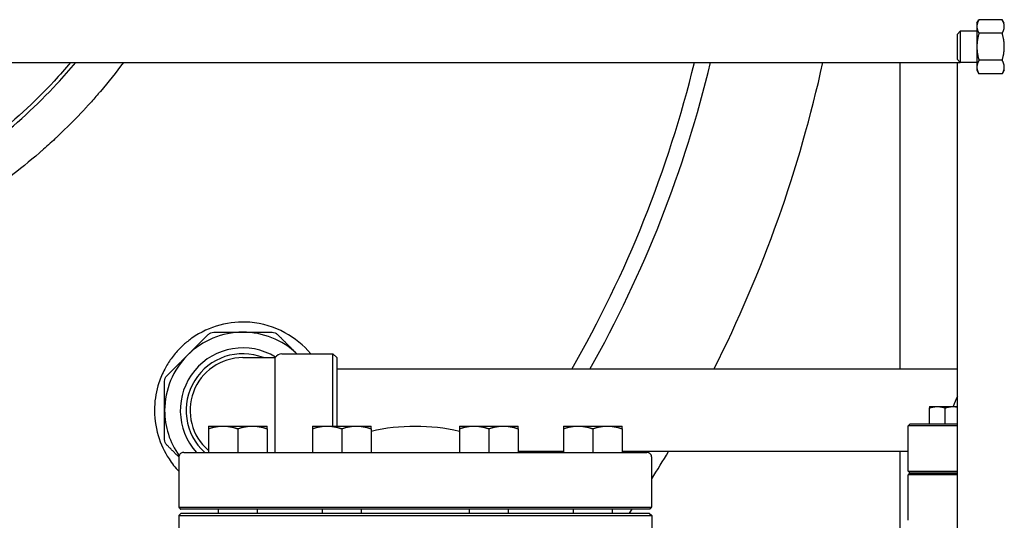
# Model space of a CAD drawing. Header units: inches. Extents: x 18 to 846, y -44 to 561.
# Tile 527 of 637: x 739 to 755, y 221 to 229. Entities that reach past the tile are written whole.
import ezdxf

# ---------------------------------------------------------------- set-up
doc = ezdxf.new("R2010")
doc.units = ezdxf.units.IN
doc.header["$LTSCALE"] = 24
doc.header["$MEASUREMENT"] = 0
doc.layers.add('Visible (ANSI)', color=7, linetype='Continuous', lineweight=30)

msp = doc.modelspace()

# ---------------------------------------------------------------- linework, layer by layer
at = {"layer": 'Visible (ANSI)'}
for p, q in [((754.34318, 228.8315), (754.37668, 228.88951)), ((754.34318, 228.8315), (754.34318, 228.78126)), ((754.74769, 228.88951), (754.37668, 228.88951)), ((754.78118, 228.8315), (754.74769, 228.88951)), ((754.03118, 228.65931), (754.07696, 228.7065)), ((754.07696, 228.7065), (754.07696, 228.2065)), ((754.34318, 228.7065), (754.07696, 228.7065)), ((754.34318, 228.78126), (754.34318, 228.4565)), ((754.74769, 228.67301), (754.37668, 228.67301)), ((754.03118, 228.25369), (754.03118, 228.65931)), ((754.34318, 228.4565), (754.34318, 228.13174)), ((677.03118, 228.2065), (754.03118, 228.2065)), ((753.11118, 228.2065), (753.11118, 223.3015)), ((754.03118, 228.25369), (754.07696, 228.2065)), ((754.03118, 228.2065), (754.07696, 228.2065)), ((754.03118, 212.4565), (754.03118, 228.2065)), ((754.34318, 228.2065), (754.07696, 228.2065)), ((754.74769, 228.24), (754.37668, 228.24)), ((754.34318, 228.13174), (754.34318, 228.0815)), ((754.34318, 228.0815), (754.37668, 228.02349)), ((754.78118, 228.0815), (754.74769, 228.02349)), ((754.74769, 228.02349), (754.37668, 228.02349)), ((742.61118, 223.48775), (743.12793, 223.48775)), ((743.12793, 221.97213), (743.12793, 223.48775)), ((743.23618, 223.55025), (744.04868, 223.55025)), ((744.04868, 222.394), (744.04868, 223.55025)), ((744.11118, 223.48775), (744.04868, 223.55025)), ((744.11118, 223.48775), (744.11118, 222.394)), ((754.03118, 223.3015), (744.11118, 223.3015)), ((753.58674, 222.7064), (753.71174, 222.7064)), ((753.58674, 222.4314), (753.58674, 222.68407)), ((753.71174, 222.7064), (753.96174, 222.7064)), ((753.83674, 222.4314), (753.83674, 222.68407)), ((753.96174, 222.7064), (754.03118, 222.7064)), ((742.06032, 222.394), (742.2947, 222.394)), ((742.2947, 222.394), (742.76345, 222.394)), ((742.76345, 222.394), (742.99782, 222.394)), ((743.72227, 222.394), (743.95664, 222.394)), ((743.95664, 222.394), (744.42539, 222.394)), ((744.42539, 222.394), (744.65977, 222.394)), ((746.0726, 222.394), (746.30698, 222.394)), ((746.30698, 222.394), (746.77573, 222.394)), ((746.77573, 222.394), (747.0101, 222.394)), ((747.73455, 222.394), (747.96892, 222.394)), ((747.96892, 222.394), (748.43767, 222.394)), ((748.43767, 222.394), (748.67205, 222.394)), ((753.27743, 222.4314), (753.24618, 222.40015)), ((753.3094, 222.40015), (753.24618, 222.40015)), ((753.24618, 221.67525), (753.24618, 222.40015)), ((753.27743, 222.4314), (753.34052, 222.4314)), ((754.03118, 222.40015), (753.3094, 222.40015)), ((753.34052, 222.4314), (754.03118, 222.4314)), ((742.06032, 222.35214), (742.06032, 221.97213)), ((742.52907, 222.35214), (742.52907, 221.97213)), ((742.99782, 222.35214), (742.99782, 221.97213)), ((743.72227, 222.35214), (743.72227, 221.97213)), ((744.19102, 222.35214), (744.19102, 221.97213)), ((744.65977, 222.35214), (744.65977, 221.97213)), ((746.0726, 222.35214), (746.0726, 221.97213)), ((746.54135, 222.35214), (746.54135, 221.97213)), ((747.0101, 222.35214), (747.0101, 221.97213)), ((747.73455, 222.35214), (747.73455, 221.97213)), ((748.2033, 222.35214), (748.2033, 221.97213)), ((748.67205, 222.35214), (748.67205, 221.97213)), ((741.58686, 221.89339), (741.58686, 221.09787)), ((741.6654, 221.97213), (749.06697, 221.97213)), ((747.73455, 221.9865), (747.0101, 221.9865)), ((753.24618, 221.9865), (748.67205, 221.9865)), ((749.14551, 221.09787), (749.14551, 221.89339)), ((753.11118, 221.9865), (753.11118, 220.40131)), ((753.24618, 221.67525), (753.3094, 221.67525)), ((753.27743, 221.644), (753.24618, 221.67525)), ((753.27743, 221.644), (753.24618, 221.61275)), ((753.3094, 221.61275), (753.24618, 221.61275)), ((753.24618, 220.88785), (753.24618, 221.61275)), ((753.27743, 221.644), (753.34052, 221.644)), ((753.34052, 221.644), (753.27743, 221.644)), ((753.3094, 221.67525), (754.03118, 221.67525)), ((754.03118, 221.61275), (753.3094, 221.61275)), ((753.34052, 221.644), (754.03118, 221.644)), ((754.03118, 221.644), (753.34052, 221.644)), ((741.62603, 221.00362), (741.58666, 220.96425)), ((741.58666, 220.96425), (749.14571, 220.96425)), ((741.58666, 220.96425), (741.58666, 220.17685)), ((741.58686, 221.09787), (749.14551, 221.09787)), ((749.11445, 221.06662), (741.61792, 221.06662)), ((741.62603, 221.00362), (749.10634, 221.00362)), ((742.21657, 221.06662), (742.21657, 221.00362)), ((742.84157, 221.06662), (742.84157, 221.00362)), ((743.87852, 221.06662), (743.87852, 221.00362)), ((744.50352, 221.06662), (744.50352, 221.00362)), ((746.22885, 221.06662), (746.22885, 221.00362)), ((746.85385, 221.06662), (746.85385, 221.00362)), ((747.8908, 221.06662), (747.8908, 221.00362)), ((748.5158, 221.06662), (748.5158, 221.00362)), ((749.10634, 221.00362), (749.14571, 220.96425)), ((749.14571, 220.96425), (749.14571, 220.17685))]:
    msp.add_line(p, q, dxfattribs=at)
for centre, radius, start, end in [((731.61118, 232.644), 18.75, 330.11461, 346.310113), ((731.61118, 232.644), 19, 330.546928, 346.493679), ((731.61118, 232.644), 20.75, 333.240855, 347.651614), ((742.61118, 222.644), 1.25, 90, 135), ((742.61118, 222.644), 1.25, 46.468848, 90), ((742.61118, 222.644), 1, 58.50503, 222.211944), ((742.61118, 222.644), 1.25, 135, 180), ((742.61118, 222.644), 0.90625, 68.59665, 227.849045), ((742.61118, 222.644), 0.84375, 90, 229.241544), ((743.23618, 223.42525), 0.125, 90, 150), ((755.99618, 221.95896), 2.16535, 155.158405, 159.807105), ((742.61118, 222.644), 1.25, 180, 215.354788), ((745.36618, 219.23984), 3.14961, 77.038973, 102.961027), ((741.6654, 221.89339), 0.07874, 90, 119.999999), ((743.69788, 222.36583), 0.3937, 270, 273.551374), ((747.03449, 222.36583), 0.3937, 266.448626, 270), ((731.61118, 232.644), 18.75, 325.30807, 325.361272), ((731.61118, 232.644), 19, 325.828103, 325.880481), ((749.06697, 221.89339), 0.07874, 60.000001, 90), ((731.61118, 232.644), 20.75, 327.674903, 329.095112), ((731.61118, 232.644), 20.75, 325.876255, 326.086107)]:
    msp.add_arc(centre, radius, start, end, dxfattribs=at)
for points, weights in [([(754.37668, 228.88951), (754.34318, 228.8315), (754.34318, 228.78126)], [1, 1.0379548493, 1]), ([(754.78118, 228.78126), (754.78118, 228.8315), (754.74769, 228.88951)], [1, 1.0379548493, 1]), ([(754.34318, 228.78126), (754.34318, 228.73102), (754.37668, 228.67301)], [1, 1.0379548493, 1]), ([(754.37668, 228.67301), (754.34318, 228.55698), (754.34318, 228.4565)], [1, 1.0379548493, 1]), ([(754.74769, 228.67301), (754.78118, 228.73102), (754.78118, 228.78126)], [1, 1.0379548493, 1]), ([(754.78118, 228.4565), (754.78118, 228.55698), (754.74769, 228.67301)], [1, 1.0379548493, 1]), ([(754.34318, 228.4565), (754.34318, 228.35602), (754.37668, 228.24)], [1, 1.0379548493, 1]), ([(754.74769, 228.24), (754.78118, 228.35602), (754.78118, 228.4565)], [1, 1.0379548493, 1]), ([(754.37668, 228.24), (754.34318, 228.18198), (754.34318, 228.13174)], [1, 1.0379548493, 1]), ([(754.78118, 228.13174), (754.78118, 228.18198), (754.74769, 228.24)], [1, 1.0379548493, 1]), ([(754.34318, 228.13174), (754.34318, 228.0815), (754.37668, 228.02349)], [1, 1.0379548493, 1]), ([(754.74769, 228.02349), (754.78118, 228.0815), (754.78118, 228.13174)], [1, 1.0379548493, 1]), ([(741.7273, 223.52789), (741.8867, 223.68728), (742.05681, 223.85739)], [1, 1.05512060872, 1.07707509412]), ([(742.14519, 223.894), (742.38577, 223.894), (742.61118, 223.894)], [1.07707509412, 1.05512060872, 1]), ([(742.61118, 223.894), (742.8366, 223.894), (743.07718, 223.894)], [1, 1.05512060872, 1.07707509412]), ([(743.16556, 223.85739), (743.3241, 223.69885), (743.4727, 223.55025)], [1.07707509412, 1.05658562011, 1.00720865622]), ([(741.3978, 223.19838), (741.56791, 223.36849), (741.7273, 223.52789)], [1.07707509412, 1.05512060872, 1]), ([(741.36118, 222.644), (741.36118, 222.86942), (741.36118, 223.10999)], [1, 1.05512060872, 1.07707509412]), ([(753.58674, 222.7064), (753.58674, 222.7064), (753.58674, 222.68407)], [1, 1.04314139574, 1.01001874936]), ([(753.58674, 222.68407), (753.65372, 222.7064), (753.71174, 222.7064)], [1.01001874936, 1.04314139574, 1]), ([(753.71174, 222.7064), (753.76975, 222.7064), (753.83674, 222.68407)], [1, 1.04314139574, 1.01001874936]), ([(753.83674, 222.68407), (753.90372, 222.7064), (753.96174, 222.7064)], [1.01001874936, 1.04314139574, 1]), ([(753.96174, 222.7064), (753.99561, 222.7064), (754.03118, 222.69916)], [1, 1.02474660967, 1.02439962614]), ([(741.36118, 222.17801), (741.36118, 222.41858), (741.36118, 222.644)], [1.07707509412, 1.05512060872, 1]), ([(742.06032, 222.394), (742.06032, 222.394), (742.06032, 222.35214)], [1, 1.04314139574, 1.01001874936]), ([(742.06032, 222.35214), (742.18593, 222.394), (742.2947, 222.394)], [1.01001874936, 1.04314139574, 1]), ([(742.2947, 222.394), (742.40347, 222.394), (742.52907, 222.35214)], [1, 1.04314139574, 1.01001874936]), ([(742.52907, 222.35214), (742.65468, 222.394), (742.76345, 222.394)], [1.01001874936, 1.04314139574, 1]), ([(742.76345, 222.394), (742.87222, 222.394), (742.99782, 222.35214)], [1, 1.04314139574, 1.01001874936]), ([(742.99782, 222.35214), (742.99782, 222.394), (742.99782, 222.394)], [1.01001874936, 1.04314139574, 1]), ([(743.72227, 222.394), (743.72227, 222.394), (743.72227, 222.35214)], [1, 1.04314139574, 1.01001874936]), ([(743.72227, 222.35214), (743.84787, 222.394), (743.95664, 222.394)], [1.01001874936, 1.04314139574, 1]), ([(743.95664, 222.394), (744.06541, 222.394), (744.19102, 222.35214)], [1, 1.04314139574, 1.01001874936]), ([(744.19102, 222.35214), (744.31662, 222.394), (744.42539, 222.394)], [1.01001874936, 1.04314139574, 1]), ([(744.42539, 222.394), (744.53416, 222.394), (744.65977, 222.35214)], [1, 1.04314139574, 1.01001874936]), ([(744.65977, 222.35214), (744.65977, 222.394), (744.65977, 222.394)], [1.01001874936, 1.04314139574, 1]), ([(746.0726, 222.394), (746.0726, 222.394), (746.0726, 222.35214)], [1, 1.04314139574, 1.01001874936]), ([(746.0726, 222.35214), (746.19821, 222.394), (746.30698, 222.394)], [1.01001874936, 1.04314139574, 1]), ([(746.30698, 222.394), (746.41575, 222.394), (746.54135, 222.35214)], [1, 1.04314139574, 1.01001874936]), ([(746.54135, 222.35214), (746.66696, 222.394), (746.77573, 222.394)], [1.01001874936, 1.04314139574, 1]), ([(746.77573, 222.394), (746.8845, 222.394), (747.0101, 222.35214)], [1, 1.04314139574, 1.01001874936]), ([(747.0101, 222.35214), (747.0101, 222.394), (747.0101, 222.394)], [1.01001874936, 1.04314139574, 1]), ([(747.73455, 222.394), (747.73455, 222.394), (747.73455, 222.35214)], [1, 1.04314139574, 1.01001874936]), ([(747.73455, 222.35214), (747.86015, 222.394), (747.96892, 222.394)], [1.01001874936, 1.04314139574, 1]), ([(747.96892, 222.394), (748.07769, 222.394), (748.2033, 222.35214)], [1, 1.04314139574, 1.01001874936]), ([(748.2033, 222.35214), (748.3289, 222.394), (748.43767, 222.394)], [1.01001874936, 1.04314139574, 1]), ([(748.43767, 222.394), (748.54644, 222.394), (748.67205, 222.35214)], [1, 1.04314139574, 1.01001874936]), ([(748.67205, 222.35214), (748.67205, 222.394), (748.67205, 222.394)], [1.01001874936, 1.04314139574, 1]), ([(741.58716, 221.90026), (741.49497, 221.99245), (741.3978, 222.08962)], [1.04075768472, 1.06442339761, 1.07707509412]), ([(741.58686, 221.09787), (741.60245, 221.08211), (741.61792, 221.06662)], [1.00077713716, 1.00040551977, 1]), ([(749.11445, 221.06662), (749.12992, 221.08211), (749.14551, 221.09787)], [1, 1.00040551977, 1.00077713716])]:
    msp.add_rational_spline(points, weights, degree=2, dxfattribs=at)
for points, knots in [([(740.70154, 228.20651), (740.58451, 228.04808), (740.46172, 227.89352), (740.33419, 227.74366), (740.32271, 227.73017), (740.31119, 227.71671), (740.29963, 227.7033), (740.25128, 227.64718), (740.20226, 227.59172), (740.1526, 227.53692), (740.14002, 227.52304), (740.1274, 227.5092), (740.11474, 227.49541), (740.10267, 227.48226), (740.09057, 227.46915), (740.07843, 227.45608), (739.93882, 227.30579), (739.79444, 227.1607), (739.64618, 227.02112), (739.63328, 227.00897), (739.62035, 226.99687), (739.60739, 226.9848), (739.57345, 226.95321), (739.53931, 226.9219), (739.50498, 226.89088), (739.46952, 226.85883), (739.43378, 226.82703), (739.39779, 226.79547), (739.38498, 226.78424), (739.37213, 226.77304), (739.35926, 226.76188), (739.35904, 226.76169), (739.35882, 226.7615), (739.35861, 226.76132), (739.20182, 226.62537), (739.04023, 226.49419), (738.87461, 226.36813), (738.86116, 226.3579), (738.84768, 226.34769), (738.83418, 226.33753), (738.75712, 226.27949), (738.67921, 226.22256), (738.60054, 226.16676), (738.58688, 226.15708), (738.57321, 226.14743), (738.55951, 226.13782), (738.38609, 226.01611), (738.20904, 225.89989), (738.02927, 225.78939), (738.01559, 225.78098), (738.0019, 225.77261), (737.98819, 225.76427), (737.91393, 225.71908), (737.83923, 225.67487), (737.76416, 225.63165), (737.75371, 225.62563), (737.74326, 225.61964), (737.73279, 225.61366), (737.71949, 225.60605), (737.70616, 225.59848), (737.69282, 225.59093), (737.53391, 225.50103), (737.37252, 225.41501), (737.20905, 225.33295), (737.18387, 225.32032), (737.15865, 225.30777), (737.13338, 225.29532), (737.12084, 225.28915), (737.10829, 225.283), (737.09573, 225.27687), (737.00825, 225.23418), (736.92021, 225.19262), (736.83165, 225.15219), (736.81945, 225.14661), (736.80723, 225.14106), (736.795, 225.13553), (736.60311, 225.04874), (736.40889, 224.96724), (736.21293, 224.8911), (736.20154, 224.88667), (736.19014, 224.88226), (736.17874, 224.87787), (736.08504, 224.8418), (735.99096, 224.80694), (735.89656, 224.77331), (735.88578, 224.76946), (735.875, 224.76564), (735.86421, 224.76183), (735.8484, 224.75625), (735.83258, 224.7507), (735.81675, 224.74518), (735.65604, 224.68919), (735.49401, 224.63656), (735.33089, 224.5873), (735.30444, 224.57932), (735.27797, 224.57142), (735.25146, 224.56361), (735.24211, 224.56085), (735.23276, 224.55811), (735.22341, 224.55538), (735.12376, 224.52628), (735.02373, 224.49843), (734.92337, 224.47183), (734.91474, 224.46955), (734.9061, 224.46727), (734.89746, 224.465), (734.68548, 224.40931), (734.47213, 224.35924), (734.25778, 224.31473), (734.2507, 224.31326), (734.24363, 224.3118), (734.23655, 224.31034), (734.13157, 224.28873), (734.02634, 224.26845), (733.92093, 224.2495), (733.91469, 224.24838), (733.90845, 224.24726), (733.90221, 224.24615), (733.85005, 224.23685), (733.79784, 224.22788), (733.74559, 224.21923), (733.57774, 224.19145), (733.4093, 224.16699), (733.24041, 224.14584), (733.23588, 224.14528), (733.23135, 224.14471), (733.22682, 224.14415), (733.11718, 224.13054), (733.00736, 224.11832), (732.89739, 224.1075), (732.89376, 224.10715), (732.89012, 224.10679), (732.88649, 224.10644), (732.66079, 224.08442), (732.43449, 224.06828), (732.20794, 224.05799), (732.20623, 224.05792), (732.20452, 224.05784), (732.2028, 224.05776), (732.08931, 224.05266), (731.97575, 224.04902), (731.86217, 224.04686), (731.86145, 224.04684), (731.86073, 224.04683), (731.86001, 224.04681), (731.77955, 224.04529), (731.69907, 224.04451), (731.6186, 224.04447), (731.47039, 224.04438), (731.32218, 224.0468), (731.17407, 224.05172), (731.17279, 224.05176), (731.17152, 224.05181), (731.17024, 224.05185), (731.0573, 224.05563), (730.94445, 224.06087), (730.83165, 224.06756), (730.82935, 224.0677), (730.82705, 224.06784), (730.82475, 224.06798), (730.59912, 224.08149), (730.37373, 224.10083), (730.14897, 224.12603), (730.14478, 224.1265), (730.14059, 224.12697), (730.13641, 224.12744), (730.02722, 224.13979), (729.91819, 224.15352), (729.80935, 224.16863), (729.80431, 224.16933), (729.79927, 224.17004), (729.79423, 224.17074), (729.69265, 224.18497), (729.59124, 224.2004), (729.49005, 224.21704), (729.36598, 224.23744), (729.24213, 224.25968), (729.1186, 224.28374), (729.11197, 224.28503), (729.10535, 224.28633), (729.09873, 224.28763), (728.98839, 224.30931), (728.8783, 224.33245), (728.76852, 224.35706), (728.76112, 224.35872), (728.75373, 224.36038), (728.74633, 224.36206), (728.52211, 224.41275), (728.29921, 224.46957), (728.07818, 224.53253), (728.0692, 224.53509), (728.06022, 224.53766), (728.05124, 224.54024), (727.99772, 224.55561), (727.94432, 224.57134), (727.89104, 224.58744), (727.84016, 224.6028), (727.78939, 224.61849), (727.73874, 224.63451), (727.72892, 224.63762), (727.71911, 224.64074), (727.7093, 224.64387), (727.61187, 224.67495), (727.51487, 224.70725), (727.41835, 224.74076), (727.30273, 224.78089), (727.18756, 224.82285), (727.07293, 224.86663), (727.06146, 224.87102), (727.05, 224.87542), (727.03854, 224.87984), (726.9408, 224.91752), (726.84346, 224.95654), (726.7466, 224.99689), (726.73455, 225.00191), (726.72251, 225.00695), (726.71047, 225.01201), (726.50763, 225.09732), (726.30695, 225.18848), (726.10922, 225.28539), (726.09642, 225.29166), (726.08363, 225.29796), (726.07085, 225.30428), (726.05165, 225.31378), (726.03247, 225.32334), (726.01332, 225.33295), (725.94156, 225.36897), (725.8702, 225.40576), (725.79928, 225.4433), (725.78619, 225.45023), (725.77311, 225.45719), (725.76004, 225.46417), (725.66192, 225.51661), (725.56467, 225.5705), (725.46837, 225.6258), (725.37047, 225.68203), (725.27324, 225.73991), (725.1768, 225.79942), (725.16314, 225.80786), (725.14948, 225.81633), (725.13585, 225.82483), (725.04494, 225.88151), (724.95476, 225.93965), (724.86542, 225.99923), (724.85172, 226.00836), (724.83804, 226.01753), (724.82438, 226.02674), (724.63493, 226.15439), (724.44935, 226.28856), (724.26865, 226.42898), (724.25526, 226.43938), (724.24189, 226.44982), (724.22855, 226.4603), (724.14617, 226.525), (724.06482, 226.591), (723.98459, 226.65828), (723.9714, 226.66935), (723.95824, 226.68044), (723.9451, 226.69158), (723.91764, 226.71486), (723.8903, 226.7383), (723.86311, 226.76188), (723.81685, 226.802), (723.77101, 226.84253), (723.72561, 226.88346), (723.63141, 226.96839), (723.5386, 227.05549), (723.44743, 227.14469), (723.43474, 227.15711), (723.42208, 227.16956), (723.40946, 227.18206), (723.3366, 227.25417), (723.26483, 227.32762), (723.19425, 227.40236), (723.18219, 227.41514), (723.17016, 227.42795), (723.15817, 227.4408), (723.12819, 227.47292), (723.09844, 227.50528), (723.06891, 227.53787), (722.94935, 227.66984), (722.83359, 227.80557), (722.72218, 227.94475), (722.71175, 227.95778), (722.70136, 227.97083), (722.69101, 227.98392), (722.63305, 228.0572), (722.5763, 228.13141), (722.52083, 228.2065)], [0.291761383, 0.291761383, 0.291761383, 0.291761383, 0.301451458, 0.301451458, 0.301451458, 0.302323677, 0.302323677, 0.302323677, 0.305972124, 0.305972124, 0.305972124, 0.306896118, 0.306896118, 0.306896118, 0.307776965, 0.307776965, 0.307776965, 0.317905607, 0.317905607, 0.317905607, 0.318787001, 0.318787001, 0.318787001, 0.321095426, 0.321095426, 0.321095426, 0.323480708, 0.323480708, 0.323480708, 0.324329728, 0.324329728, 0.324329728, 0.324343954, 0.324343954, 0.324343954, 0.334680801, 0.334680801, 0.334680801, 0.335520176, 0.335520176, 0.335520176, 0.340310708, 0.340310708, 0.340310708, 0.341142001, 0.341142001, 0.341142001, 0.351665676, 0.351665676, 0.351665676, 0.352466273, 0.352466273, 0.352466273, 0.356803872, 0.356803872, 0.356803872, 0.35740742, 0.35740742, 0.35740742, 0.358174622, 0.358174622, 0.358174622, 0.367313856, 0.367313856, 0.367313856, 0.368721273, 0.368721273, 0.368721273, 0.369419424, 0.369419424, 0.369419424, 0.374281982, 0.374281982, 0.374281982, 0.374952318, 0.374952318, 0.374952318, 0.385472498, 0.385472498, 0.385472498, 0.386083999, 0.386083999, 0.386083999, 0.391108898, 0.391108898, 0.391108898, 0.391682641, 0.391682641, 0.391682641, 0.392523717, 0.392523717, 0.392523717, 0.401062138, 0.401062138, 0.401062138, 0.402446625, 0.402446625, 0.402446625, 0.402934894, 0.402934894, 0.402934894, 0.408136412, 0.408136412, 0.408136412, 0.408584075, 0.408584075, 0.408584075, 0.4195652, 0.4195652, 0.4195652, 0.419927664, 0.419927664, 0.419927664, 0.42530397, 0.42530397, 0.42530397, 0.425622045, 0.425622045, 0.425622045, 0.428281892, 0.428281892, 0.428281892, 0.436826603, 0.436826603, 0.436826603, 0.437055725, 0.437055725, 0.437055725, 0.44260164, 0.44260164, 0.44260164, 0.442785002, 0.442785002, 0.442785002, 0.454166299, 0.454166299, 0.454166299, 0.454252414, 0.454252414, 0.454252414, 0.459954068, 0.459954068, 0.459954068, 0.459990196, 0.459990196, 0.459990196, 0.464029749, 0.464029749, 0.464029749, 0.471470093, 0.471470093, 0.471470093, 0.471534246, 0.471534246, 0.471534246, 0.477207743, 0.477207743, 0.477207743, 0.477323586, 0.477323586, 0.477323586, 0.488672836, 0.488672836, 0.488672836, 0.488884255, 0.488884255, 0.488884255, 0.49439829, 0.49439829, 0.49439829, 0.494653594, 0.494653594, 0.494653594, 0.499800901, 0.499800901, 0.499800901, 0.506111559, 0.506111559, 0.506111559, 0.506449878, 0.506449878, 0.506449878, 0.512087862, 0.512087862, 0.512087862, 0.51246775, 0.51246775, 0.51246775, 0.523987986, 0.523987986, 0.523987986, 0.524456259, 0.524456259, 0.524456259, 0.527247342, 0.527247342, 0.527247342, 0.529912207, 0.529912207, 0.529912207, 0.530428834, 0.530428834, 0.530428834, 0.535559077, 0.535559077, 0.535559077, 0.541703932, 0.541703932, 0.541703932, 0.54231888, 0.54231888, 0.54231888, 0.547563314, 0.547563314, 0.547563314, 0.548215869, 0.548215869, 0.548215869, 0.559212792, 0.559212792, 0.559212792, 0.559924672, 0.559924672, 0.559924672, 0.56099478, 0.56099478, 0.56099478, 0.565005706, 0.565005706, 0.565005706, 0.565746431, 0.565746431, 0.565746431, 0.571308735, 0.571308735, 0.571308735, 0.576963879, 0.576963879, 0.576963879, 0.57776545, 0.57776545, 0.57776545, 0.583109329, 0.583109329, 0.583109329, 0.583928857, 0.583928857, 0.583928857, 0.595294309, 0.595294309, 0.595294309, 0.596136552, 0.596136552, 0.596136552, 0.601339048, 0.601339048, 0.601339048, 0.602194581, 0.602194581, 0.602194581, 0.603984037, 0.603984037, 0.603984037, 0.607028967, 0.607028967, 0.607028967, 0.613347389, 0.613347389, 0.613347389, 0.614226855, 0.614226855, 0.614226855, 0.619301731, 0.619301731, 0.619301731, 0.620169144, 0.620169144, 0.620169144, 0.622337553, 0.622337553, 0.622337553, 0.631118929, 0.631118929, 0.631118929, 0.631940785, 0.631940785, 0.631940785, 0.636542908, 0.636542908, 0.636542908, 0.636542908]), ([(723.28234, 228.20659), (723.54567, 227.88959), (723.83613, 227.58911), (724.74078, 226.77929), (725.41513, 226.31832), (726.97542, 225.50729), (727.87734, 225.17851), (729.73946, 224.74731), (730.69809, 224.64065), (732.68291, 224.64776), (733.70884, 224.77795), (735.64875, 225.27732), (736.56439, 225.64173), (738.24598, 226.59234), (739.00752, 227.18407), (739.74312, 227.97604), (739.8434, 228.09018), (739.94003, 228.20657)], [-5.70959733, -5.70959733, -5.70959733, -5.70959733, -5.56784523, -5.56784523, -5.30152743, -5.30152743, -5.00175331, -5.00175331, -4.70778552, -4.70778552, -4.3927688, -4.3927688, -4.08388685, -4.08388685, -3.76720646, -3.76720646, -3.71518057, -3.71518057, -3.71518057, -3.71518057]), ([(739.85857, 228.20656), (739.77303, 228.10487), (739.68464, 228.00492), (738.96644, 227.23168), (738.21005, 226.64382), (736.53868, 225.69899), (735.62812, 225.33655), (733.6984, 224.8398), (732.67758, 224.71024), (730.70263, 224.70317), (729.74877, 224.80931), (727.89633, 225.23827), (726.99934, 225.5653), (725.44832, 226.37151), (724.77832, 226.82957), (723.89325, 227.62186), (723.61621, 227.90671), (723.36381, 228.20659)], [3.72119234, 3.72119234, 3.72119234, 3.72119234, 3.76720646, 3.76720646, 4.08388685, 4.08388685, 4.3927688, 4.3927688, 4.70778552, 4.70778552, 5.00175331, 5.00175331, 5.30152743, 5.30152743, 5.56784523, 5.56784523, 5.70358544, 5.70358544, 5.70358544, 5.70358544]), ([(743.69514, 223.55026), (743.5819, 223.68572), (743.44294, 223.80035), (743.115, 223.97793), (742.92388, 224.03687), (742.56484, 224.06475), (742.40367, 224.05129), (742.08743, 223.96625), (741.93572, 223.89644), (741.75103, 223.76634), (741.70641, 223.73071), (741.63879, 223.66961), (741.61443, 223.64595), (741.57046, 223.60006), (741.55066, 223.57805), (741.50841, 223.528), (741.48632, 223.49971), (741.42703, 223.41753), (741.3926, 223.36202), (741.32471, 223.23365), (741.29362, 223.16025), (741.22698, 222.95759), (741.20428, 222.82714), (741.19329, 222.54084), (741.2137, 222.3879), (741.29602, 222.10846), (741.35562, 221.98187), (741.47706, 221.79712), (741.52947, 221.73125), (741.58686, 221.67085)], [12.04455451, 12.04455451, 12.04455451, 12.04455451, 13.67535493, 13.67535493, 15.40871244, 15.40871244, 16.73618609, 16.73618609, 18.04210886, 18.04210886, 18.48122711, 18.48122711, 18.74145007, 18.74145007, 18.96813324, 18.96813324, 19.24316375, 19.24316375, 19.74575962, 19.74575962, 20.3666608, 20.3666608, 21.425386, 21.425386, 22.71682713, 22.71682713, 23.94593983, 23.94593983, 24.7095389, 24.7095389, 24.7095389, 24.7095389]), ([(742.05681, 223.85739), (742.06856, 223.86914), (742.08277, 223.87844), (742.11195, 223.89053), (742.12857, 223.894), (742.14519, 223.894)], [1.299728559, 1.299728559, 1.299728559, 1.299728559, 1.420078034, 1.420078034, 1.540427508, 1.540427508, 1.540427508, 1.540427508]), ([(743.07718, 223.894), (743.0938, 223.894), (743.11042, 223.89053), (743.1396, 223.87844), (743.15381, 223.86914), (743.16556, 223.85739)], [1.299728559, 1.299728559, 1.299728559, 1.299728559, 1.420078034, 1.420078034, 1.540427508, 1.540427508, 1.540427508, 1.540427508]), ([(741.36118, 223.10999), (741.36118, 223.12661), (741.36466, 223.14324), (741.37674, 223.17242), (741.38604, 223.18663), (741.3978, 223.19838)], [1.299728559, 1.299728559, 1.299728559, 1.299728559, 1.420078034, 1.420078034, 1.540427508, 1.540427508, 1.540427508, 1.540427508]), ([(741.3978, 222.08962), (741.38604, 222.10138), (741.37674, 222.11558), (741.36466, 222.14477), (741.36118, 222.16139), (741.36118, 222.17801)], [1.299728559, 1.299728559, 1.299728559, 1.299728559, 1.420078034, 1.420078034, 1.540427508, 1.540427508, 1.540427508, 1.540427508]), ([(741.62603, 221.96158), (741.61895, 221.95749), (741.61174, 221.95162), (741.60045, 221.93864), (741.59471, 221.92919), (741.58867, 221.91216), (741.58686, 221.90206), (741.58686, 221.89339)], [-0.222833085, -0.222833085, -0.222833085, -0.222833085, -0.145224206, -0.145224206, -0.066111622, -0.066111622, 0, 0, 0, 0]), ([(749.14551, 221.89339), (749.14551, 221.90206), (749.1437, 221.91216), (749.13766, 221.92919), (749.13192, 221.93864), (749.12063, 221.95162), (749.11342, 221.95749), (749.10634, 221.96158)], [0, 0, 0, 0, 0.066111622, 0.066111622, 0.145224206, 0.145224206, 0.222833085, 0.222833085, 0.222833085, 0.222833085])]:
    msp.add_open_spline(points, degree=3, knots=knots, dxfattribs=at)

doc.saveas('drawing.dxf')
